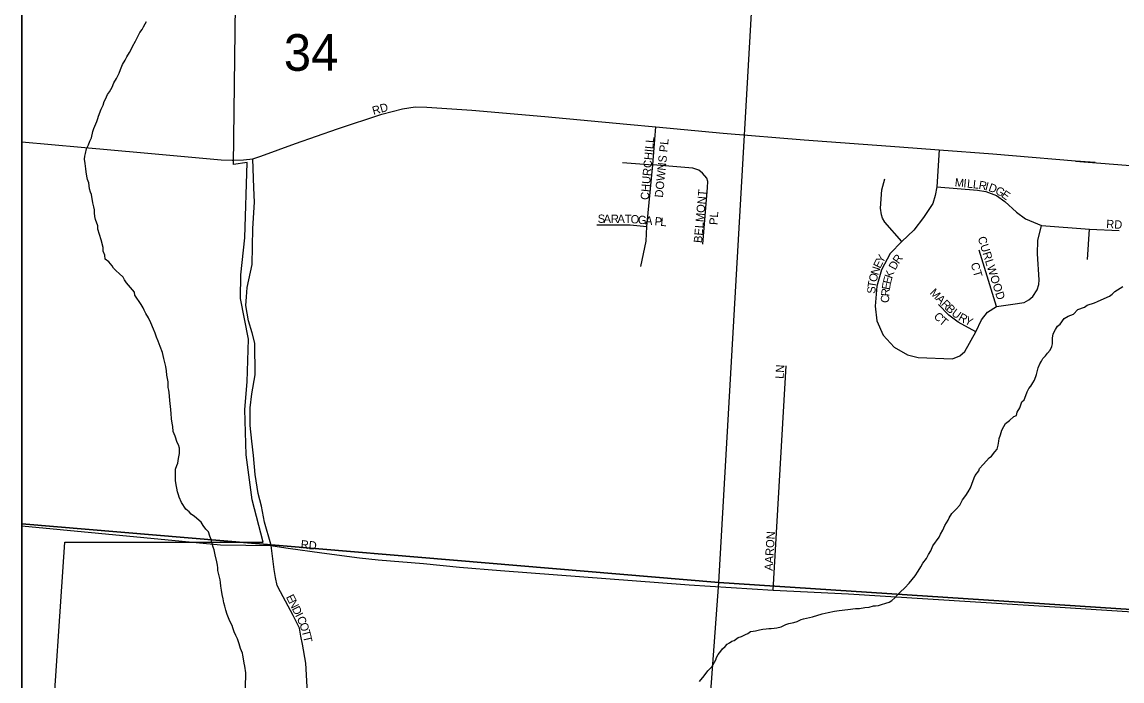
# Model space of a CAD drawing. Extents: x 0 to 680, y 0 to 440.
# Drawn here: x 47.02 to 66.7, y 228.79 to 240.57 of the extents above; entities that cross this region are included whole.
import ezdxf

# ---------------------------------------------------------------- set-up
doc = ezdxf.new("R2010")
doc.units = 0
for name, color, linetype in [('GM_X_Adjacent_County', 7, 'Continuous'), ('GM_X_City_Street', 7, 'Continuous'), ('GM_X_City_Street_Text', 7, 'Continuous'), ('GM_X_Corporation', 7, 'Continuous'), ('GM_X_County', 7, 'Continuous'), ('GM_X_Minor_River', 7, 'Continuous'), ('GM_X_Section', 7, 'Continuous'), ('GM_X_Section_Text', 7, 'Continuous'), ('SH_Data', 7, 'Continuous'), ('SH_Text', 7, 'Continuous')]:
    doc.layers.add(name, color=color, linetype=linetype)

msp = doc.modelspace()

# ---------------------------------------------------------------- linework, layer by layer
at = {"layer": 'GM_X_Adjacent_County'}
msp.add_lwpolyline([(102.624, 274.346), (94.764, 275.075), (92.667, 275.254), (87.389, 275.738), (80.338, 276.31), (79.867, 276.361), (74.792, 276.91), (70.999, 277.32), (63.104, 278.067), (55.844, 278.74), (53.473, 278.963), (53.205, 281.417), (52.043, 282.914), (50.382, 285.963), (48.899, 287.478), (48.191, 288.97), (47.673, 290.467), (47.708, 293.469), (47.136, 296.47), (47.02, 297.605), (47.02, 177.346)], dxfattribs=at)
at = {"layer": 'GM_X_City_Street'}
for points in [[(50.778, 238.101), (50.79, 238.1), (50.984, 238.108), (51.15, 238.128), (51.291, 238.175), (51.915, 238.402), (52.663, 238.659), (53.456, 238.926), (53.828, 239.021), (54.055, 239.052), (54.261, 239.049), (55.067, 238.996), (56.371, 238.88), (57.841, 238.744), (58.361, 238.696), (59.563, 238.583), (61.015, 238.465), (62.717, 238.339), (63.427, 238.287), (64.386, 238.216), (66.218, 238.06), (65.866, 238.085), (67.678, 237.939), (69.395, 237.811)], [(58.09, 236.202), (58.186, 236.652), (58.2, 236.918), (58.306, 238.019), (58.361, 238.696)], [(47.02, 238.432), (48.079, 238.334), (49.204, 238.233), (50.581, 238.11), (50.778, 238.101)], [(51.475, 231.216), (51.473, 231.235), (51.359, 231.632), (51.303, 231.915), (51.246, 232.142), (51.189, 232.481), (51.161, 232.821), (51.133, 233.076), (51.104, 233.36), (51.104, 233.671), (51.133, 233.926), (51.189, 234.266), (51.183, 234.828), (51.135, 235.014), (51.074, 235.23), (51.027, 235.502), (51.034, 235.656), (51.047, 235.824), (51.14, 236.235), (51.152, 236.879), (51.18, 237.35), (51.168, 237.607), (51.15, 238.128)], [(63.427, 238.287), (63.385, 237.624), (63.358, 237.471), (63.314, 237.327), (63.15, 237.074), (62.976, 236.849), (62.762, 236.649), (62.553, 236.432), (62.396, 236.141), (62.314, 235.85), (62.284, 235.492), (62.314, 235.231), (62.426, 234.97), (62.625, 234.758), (62.859, 234.619), (63.053, 234.574), (63.664, 234.552), (63.797, 234.604), (63.885, 234.679), (64.081, 235.035), (64.187, 235.246), (64.29, 235.382), (64.455, 235.485), (64.747, 235.526), (64.948, 235.559), (65.033, 235.605), (65.104, 235.664), (65.182, 235.783), (65.211, 235.879), (65.217, 235.963), (65.186, 236.425), (65.194, 236.663), (65.256, 236.932)], [(57.765, 238.062), (58.306, 238.019)], [(59.197, 236.597), (59.285, 237.612), (59.289, 237.719), (59.27, 237.781), (59.193, 237.87), (59.127, 237.925), (59.023, 237.959), (58.306, 238.019)], [(62.762, 236.649), (62.454, 236.994), (62.411, 237.063), (62.393, 237.122), (62.379, 237.241), (62.401, 237.57), (62.456, 237.766)], [(63.385, 237.624), (64.113, 237.568), (64.262, 237.544), (64.453, 237.47), (64.601, 237.365), (64.811, 237.173), (64.972, 237.05), (65.256, 236.932), (66.116, 236.867), (66.65, 236.843)], [(57.304, 236.948), (57.898, 236.948), (58.2, 236.918)], [(66.079, 236.328), (66.116, 236.867)], [(64.455, 235.485), (64.145, 236.495)], [(64.081, 235.035), (63.765, 235.206), (63.598, 235.332), (63.413, 235.522)], [(60.455, 230.416), (60.689, 234.427)], [(47.02, 231.562), (50.573, 231.222), (51.475, 231.214), (51.509, 231.208)], [(52.997, 225.405), (52.996, 225.408), (52.691, 226.25), (52.606, 226.533), (52.493, 226.873), (52.436, 227.128), (52.38, 227.298), (52.294, 227.553), (52.266, 227.723), (52.238, 227.864), (52.21, 228.006), (52.181, 228.204), (52.124, 228.686), (52.096, 229.111), (52.039, 229.451), (52.011, 229.592), (51.983, 229.734), (51.869, 229.961), (51.643, 230.385), (51.586, 230.499), (51.558, 230.64), (51.529, 230.782), (51.475, 231.214), (51.475, 231.216)], [(51.509, 231.208), (51.784, 231.164), (52.383, 231.08), (53.059, 230.991), (53.393, 230.957), (54.203, 230.889), (54.844, 230.825), (55.581, 230.768), (58.954, 230.508), (60.455, 230.416), (61.805, 230.346), (65.494, 230.114), (67.167, 230.007)]]:
    msp.add_lwpolyline(points, dxfattribs=at)
at = {"layer": 'GM_X_Corporation'}
msp.add_lwpolyline([(47.02, 247.955), (47.02, 219.866), (47.786, 231.273), (51.336, 231.273), (51.135, 232.031), (51.03, 232.836), (51.008, 233.645), (51.046, 234.137), (51.071, 234.904), (50.929, 235.631), (50.936, 236.053), (51.006, 236.712), (51.047, 238.061), (50.801, 238.023), (50.854, 241.84), (52.073, 242.206), (52.268, 247.589)], close=True, dxfattribs=at)
at = {"layer": 'GM_X_County'}
msp.add_lwpolyline([(102.624, 274.346), (94.764, 275.075), (92.667, 275.254), (87.389, 275.738), (80.338, 276.31), (79.867, 276.361), (74.792, 276.91), (70.999, 277.32), (63.104, 278.067), (55.844, 278.74), (53.473, 278.963), (53.205, 281.417), (52.043, 282.914), (50.382, 285.963), (48.899, 287.478), (48.191, 288.97), (47.673, 290.467), (47.708, 293.469), (47.136, 296.47), (47.02, 297.605), (47.02, 177.346)], dxfattribs=at)
at = {"layer": 'GM_X_Minor_River'}
for points in [[(49.653, 233.945), (49.648, 233.987), (49.637, 234.035), (49.633, 234.136), (49.612, 234.256), (49.608, 234.333), (49.591, 234.411), (49.559, 234.554), (49.531, 234.662), (49.492, 234.77), (49.458, 234.866), (49.424, 234.938), (49.402, 235.009), (49.373, 235.081), (49.322, 235.195), (49.283, 235.285), (49.237, 235.358), (49.208, 235.418), (49.185, 235.46), (49.151, 235.52), (49.041, 235.689), (49.031, 235.743), (48.961, 235.827), (48.891, 235.906), (48.851, 235.96), (48.828, 236.008), (48.758, 236.075), (48.706, 236.124), (48.659, 236.172), (48.631, 236.215), (48.572, 236.281), (48.508, 236.33), (48.504, 236.402), (48.475, 236.474), (48.471, 236.539), (48.438, 236.677), (48.377, 236.868), (48.378, 236.928), (48.333, 237.042), (48.322, 237.095), (48.317, 237.161), (48.318, 237.214), (48.308, 237.268), (48.285, 237.34), (48.265, 237.489), (48.248, 237.531), (48.225, 237.591), (48.216, 237.698), (48.193, 237.758), (48.182, 237.818), (48.166, 237.89), (48.161, 237.949), (48.151, 238.039), (48.141, 238.122), (48.142, 238.17), (48.155, 238.223), (48.175, 238.306), (48.212, 238.377), (48.231, 238.442), (48.262, 238.501), (48.288, 238.613), (48.307, 238.666), (48.357, 238.79), (48.376, 238.849), (48.389, 238.891), (48.439, 239.015), (48.47, 239.085), (48.489, 239.15), (48.513, 239.192), (48.551, 239.274), (48.587, 239.321), (48.631, 239.409), (48.662, 239.486), (48.711, 239.563), (48.761, 239.657), (48.78, 239.722), (48.817, 239.81), (48.866, 239.887), (48.897, 239.946), (48.946, 240.028), (48.977, 240.093), (48.996, 240.134), (49.052, 240.228), (49.095, 240.31), (49.126, 240.381), (49.169, 240.44), (49.193, 240.487), (49.224, 240.54), (49.249, 240.581)], [(62.345, 230.141), (62.393, 230.158), (62.476, 230.18), (62.536, 230.197), (62.578, 230.232), (62.633, 230.278), (62.681, 230.331), (62.73, 230.378), (62.815, 230.453), (62.888, 230.541), (62.942, 230.605), (62.997, 230.67), (63.052, 230.752), (63.102, 230.834), (63.138, 230.899), (63.2, 230.981), (63.237, 231.052), (63.28, 231.116), (63.317, 231.205), (63.427, 231.363), (63.452, 231.416), (63.495, 231.487), (63.526, 231.57), (63.588, 231.664), (63.606, 231.705), (63.656, 231.787), (63.729, 231.863), (63.795, 231.933), (63.845, 232.027), (63.906, 232.104), (63.949, 232.174), (63.986, 232.245), (64.011, 232.31), (64.055, 232.422), (64.073, 232.463), (64.14, 232.545), (64.147, 232.587), (64.214, 232.663), (64.275, 232.727), (64.323, 232.779), (64.366, 232.808), (64.421, 232.885), (64.463, 232.937), (64.483, 233.008), (64.496, 233.079), (64.503, 233.127), (64.522, 233.192), (64.547, 233.275), (64.584, 233.339), (64.615, 233.392), (64.688, 233.45), (64.766, 233.52), (64.808, 233.537), (64.821, 233.597), (64.87, 233.673), (64.908, 233.779), (64.951, 233.814), (64.976, 233.897), (65.001, 233.962), (65.032, 234.021), (65.068, 234.062), (65.105, 234.12), (65.13, 234.167), (65.168, 234.268), (65.2, 234.386), (65.231, 234.463), (65.256, 234.51), (65.281, 234.557), (65.329, 234.604), (65.366, 234.651), (65.414, 234.703), (65.445, 234.768), (65.452, 234.816), (65.454, 234.923), (65.468, 234.988), (65.486, 235.035), (65.511, 235.076), (65.542, 235.135), (65.59, 235.17), (65.663, 235.269), (65.736, 235.31), (65.831, 235.349), (65.91, 235.431), (66.03, 235.476), (66.078, 235.511), (66.204, 235.55), (66.258, 235.573), (66.324, 235.607), (66.474, 235.67), (66.522, 235.705), (66.57, 235.751), (66.667, 235.815), (66.715, 235.843)], [(51.017, 228.665), (51.023, 228.938), (51.008, 229.058), (50.997, 229.111), (50.986, 229.153), (50.97, 229.249), (50.965, 229.29), (50.931, 229.369), (50.903, 229.452), (50.875, 229.542), (50.847, 229.602), (50.818, 229.668), (50.79, 229.74), (50.779, 229.782), (50.739, 229.86), (50.688, 229.98), (50.666, 230.058), (50.65, 230.13), (50.633, 230.19), (50.617, 230.261), (50.6, 230.339), (50.59, 230.416), (50.58, 230.488), (50.569, 230.548), (50.564, 230.601), (50.542, 230.691), (50.526, 230.763), (50.521, 230.816), (50.516, 230.858), (50.505, 230.918), (50.478, 231.043), (50.456, 231.133), (50.44, 231.181), (50.423, 231.241), (50.407, 231.319), (50.378, 231.379), (50.356, 231.456), (50.31, 231.505), (50.263, 231.571), (50.223, 231.632), (50.106, 231.729), (50.048, 231.772), (50.013, 231.814), (49.949, 231.863), (49.874, 231.984), (49.834, 232.074), (49.817, 232.116), (49.801, 232.17), (49.79, 232.235), (49.779, 232.295), (49.769, 232.372), (49.764, 232.426), (49.767, 232.575), (49.792, 232.64), (49.805, 232.687), (49.819, 232.77), (49.839, 232.859), (49.839, 232.901), (49.835, 232.954), (49.818, 233.014), (49.795, 233.056), (49.762, 233.17), (49.722, 233.248), (49.718, 233.337), (49.707, 233.397), (49.697, 233.475), (49.687, 233.57), (49.678, 233.701), (49.673, 233.743), (49.662, 233.808), (49.653, 233.945)], [(59.139, 228.783), (59.224, 228.882), (59.292, 228.97), (59.359, 229.046), (59.432, 229.17), (59.445, 229.211), (59.476, 229.264), (59.519, 229.323), (59.549, 229.364), (59.597, 229.405), (59.634, 229.451), (59.676, 229.474), (59.718, 229.503), (59.76, 229.514), (59.832, 229.567), (59.892, 229.583), (59.964, 229.623), (60.006, 229.64), (60.054, 229.675), (60.102, 229.68), (60.144, 229.685), (60.215, 229.702), (60.275, 229.718), (60.335, 229.723), (60.382, 229.728), (60.424, 229.727), (60.477, 229.732), (60.525, 229.743), (60.603, 229.759), (60.687, 229.799), (60.74, 229.816), (60.83, 229.838), (60.89, 229.855), (60.956, 229.889), (61.003, 229.9), (61.159, 229.939), (61.332, 229.989), (61.439, 230.017), (61.553, 230.038), (61.636, 230.048), (61.791, 230.069), (61.928, 230.084), (62.005, 230.089), (62.095, 230.105), (62.178, 230.109), (62.25, 230.131), (62.291, 230.131), (62.345, 230.141)]]:
    msp.add_lwpolyline(points, dxfattribs=at)
at = {"layer": 'GM_X_Section'}
for points in [[(47.02, 247.892), (47.02, 231.599), (59.484, 230.548), (60.408, 246.656)], [(60.408, 246.656), (76.108, 245.175), (75.056, 229.533), (59.484, 230.548)], [(47.02, 231.599), (47.02, 218.299), (47.224, 218.489), (48.982, 219.31), (51.063, 219.952), (53.719, 219.683), (54.338, 219.47), (55.323, 218.568), (56.232, 215.202), (58.345, 215.032), (59.484, 230.548)], [(75.056, 229.533), (73.628, 213.785), (58.345, 215.032), (59.484, 230.548)]]:
    msp.add_lwpolyline(points, close=True, dxfattribs=at)
at = {"layer": 'SH_Data'}
msp.add_line((47.02, 415.359), (47.02, 177.359), dxfattribs=at)
at = {"layer": 'SH_Text'}
for points in [[(47.02, 415.359), (285.02, 415.359), (285.02, 177.359), (47.02, 177.359)], [(285.019, 415.359), (47.02, 415.359), (47.02, 177.359), (285.019, 177.359)]]:
    msp.add_lwpolyline(points, close=True, dxfattribs=at)

# ---------------------------------------------------------------- texts
at = {"layer": 'GM_X_City_Street_Text'}
for s, height, rotation, p in [('RD', 0.1482, 15.5166, (53.308, 238.91)), ('CHURCHILL', 0.1482, 84.9367, (58.231, 237.385)), ('DOWNS PL', 0.1482, 84.3711, (58.485, 237.427)), ('M', 0.148, 354.4906, (63.701, 237.633)), ('I', 0.148, 354.4851, (63.856, 237.618)), ('L', 0.148, 354.5022, (63.921, 237.611)), ('L', 0.148, 353.868, (64.025, 237.601)), ('R', 0.148, 349.6713, (64.126, 237.591)), ('BELMONT', 0.1482, 84.8853, (59.183, 236.616)), ('I', 0.148, 345.2854, (64.238, 237.57)), ('D', 0.148, 340.5903, (64.298, 237.555)), ('G', 0.148, 331.3041, (64.416, 237.514)), ('E', 0.148, 325.0595, (64.526, 237.453)), ('S', 0.148, 359.9727, (57.319, 236.981)), ('A', 0.148, 359.9563, (57.424, 236.98)), ('R', 0.148, 359.9514, (57.554, 236.98)), ('A', 0.148, 359.9703, (57.672, 236.98)), ('T', 0.148, 358.6614, (57.801, 236.98)), ('O', 0.148, 355.2962, (57.903, 236.978)), ('PL', 0.1482, 86.4262, (59.461, 236.939)), ('G', 0.148, 354.5047, (58.033, 236.967)), ('A', 0.148, 354.5294, (58.163, 236.955)), ('P', 0.148, 354.5167, (58.332, 236.939)), ('L', 0.148, 354.5286, (58.435, 236.929)), ('RD', 0.1482, 356.8222, (66.413, 236.889)), ('CURLWOOD', 0.1482, 287.527, (64.116, 236.713)), ('Y', 0.148, 61.3233, (62.419, 236.247)), ('R', 0.148, 53.9655, (62.703, 236.236)), ('N', 0.148, 72.8024, (62.337, 236.036)), ('E', 0.148, 63.8014, (62.373, 236.155)), ('K', 0.148, 70.3418, (62.584, 235.974)), ('D', 0.148, 61.2447, (62.643, 236.126)), ('CT', 0.1482, 286.3826, (63.989, 236.249)), ('T', 0.148, 81.1396, (62.29, 235.812)), ('O', 0.148, 75.4867, (62.305, 235.911)), ('E', 0.148, 75.7319, (62.56, 235.876)), ('S', 0.148, 88.6068, (62.288, 235.713)), ('R', 0.148, 85.5026, (62.535, 235.663)), ('E', 0.148, 80.7532, (62.544, 235.776)), ('M', 0.148, 315.2447, (63.248, 235.72)), ('C', 0.148, 87.2552, (62.529, 235.547)), ('A', 0.148, 315.2318, (63.36, 235.61)), ('R', 0.148, 315.2402, (63.452, 235.518)), ('C', 0.148, 312.3031, (63.32, 235.301)), ('B', 0.148, 316.063, (63.537, 235.434)), ('U', 0.148, 322.7806, (63.636, 235.34)), ('R', 0.148, 330.4595, (63.758, 235.249)), ('T', 0.148, 320.2207, (63.415, 235.199)), ('Y', 0.148, 334.2508, (63.87, 235.186)), ('LN', 0.1482, 86.8215, (60.644, 234.189)), ('AARON', 0.1482, 86.4984, (60.448, 230.758)), ('RD', 0.1482, 353.9946, (52, 231.163)), ('E', 0.148, 296.5651, (51.739, 230.292)), ('N', 0.148, 296.5651, (51.786, 230.198)), ('D', 0.148, 296.5651, (51.844, 230.082)), ('I', 0.148, 296.5651, (51.903, 229.965)), ('C', 0.148, 294.2721, (51.931, 229.908)), ('O', 0.148, 289.6862, (51.978, 229.804)), ('T', 0.148, 285.1002, (52.021, 229.684)), ('T', 0.148, 282.8073, (52.048, 229.585))]:
    msp.add_text(s, height=height, rotation=rotation, dxfattribs=at).set_placement(p)
at = {"layer": 'GM_X_Section_Text'}
msp.add_text('34', height=0.6552, rotation=0, dxfattribs=at).set_placement((51.704, 239.699))

doc.saveas('drawing.dxf')
